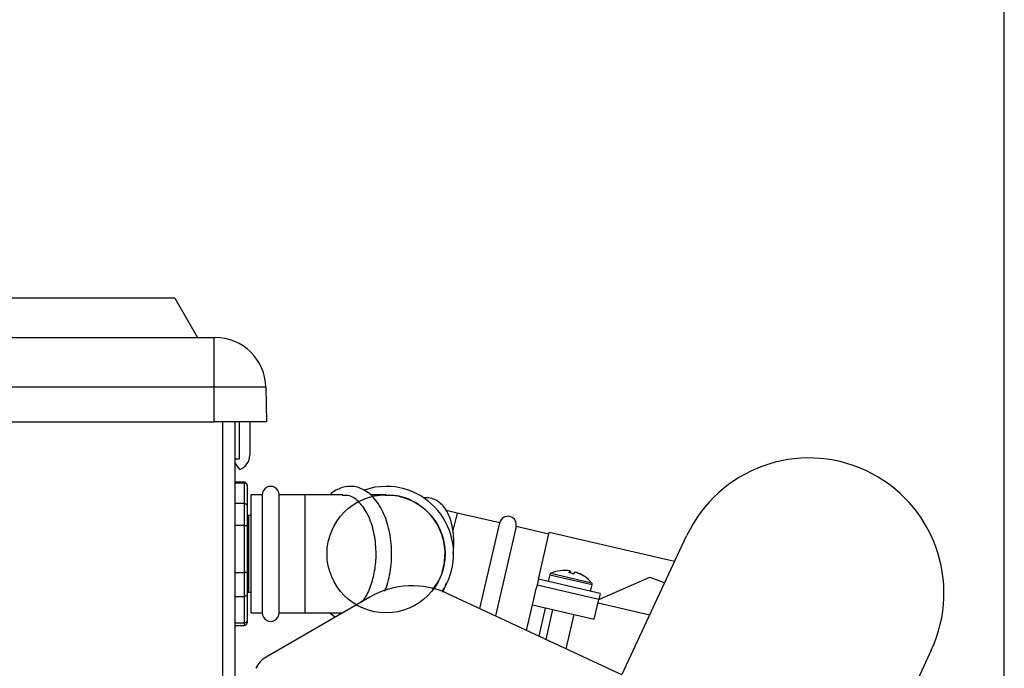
# Model space of a CAD drawing. Header units: inches. Extents: x 170 to 284, y 215 to 248.
# Tile 841 of 1056: x 236.28 to 236.526, y 225.521 to 225.683. Entities that reach past the tile are written whole.
import ezdxf

# ---------------------------------------------------------------- set-up
doc = ezdxf.new("R2010")
doc.units = ezdxf.units.IN
doc.header["$LTSCALE"] = 0.25
doc.header["$MEASUREMENT"] = 0
doc.layers.add('ANNOTATIONS', color=1, linetype='Continuous')
doc.layers.add('RH FRONT OF HOOD', color=7, linetype='Continuous')
doc.styles.add('ARIAL', font='arial.ttf', dxfattribs={"height": 0.09375})
doc.dimstyles.new('STANDARD$0', dxfattribs={"dimtxt": 0.09375, "dimasz": 0.09375, "dimexe": 0.03125, "dimexo": 0.046875, "dimgap": 0.09, "dimtad": 0, "dimtih": 1, "dimtoh": 1, "dimdec": 4, "dimzin": 0, "dimdsep": 46, "dimtxsty": 'ARIAL', "dimcen": 0.09, "dimadec": 0, "dimazin": 0, "dimtfac": 1, "dimtdec": 4, "dimtofl": 0, "dimtmove": 0, "dimatfit": 1, "dimfxl": 1, "dimtolj": 1, "dimtzin": 0, "dimarcsym": 0})

# ---------------------------------------------------------------- blocks, each defined once
blk = doc.blocks.new('*D83')
at = {"layer": 'ANNOTATIONS', "color": 0, "lineweight": -2, "transparency": 16777216}
for p, q in [((235.2910738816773, 225.6576941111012), (235.2910738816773, 226.3915711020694)), ((236.5255283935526, 225.4495179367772), (236.5255283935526, 226.3915711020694)), ((235.3848238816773, 226.3603211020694), (235.5980270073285, 226.3603211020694)), ((236.4317783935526, 226.3603211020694), (236.2185752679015, 226.3603211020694))]:
    blk.add_line(p, q, dxfattribs=at)
at = {"layer": 'ANNOTATIONS', "color": 0, "transparency": 16777216}
for points in [[(235.3848238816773, 226.3759461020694), (235.3848238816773, 226.3446961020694), (235.2910738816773, 226.3603211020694)], [(236.4317783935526, 226.3759461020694), (236.4317783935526, 226.3446961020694), (236.5255283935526, 226.3603211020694)]]:
    blk.add_solid(points, dxfattribs=at)
at = {"layer": 'defpoints', "color": 0, "transparency": 16777216}
for p in [(236.5255283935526, 226.3603211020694), (235.2910738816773, 225.6108191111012), (236.5255283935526, 225.4026429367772)]:
    blk.add_point(p, dxfattribs=at)
at = {"layer": 'ANNOTATIONS', "color": 0, "transparency": 16777216, "insert": (235.908301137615, 226.3603211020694), "char_height": 0.09375, "attachment_point": 5, "style": 'ARIAL'}
blk.add_mtext('\\A1;DIM "A"', dxfattribs=at)
blk = doc.blocks.new('*D84')
at = {"layer": 'ANNOTATIONS', "color": 0, "lineweight": -2, "transparency": 16777216}
for p, q in [((235.2910738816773, 225.6576941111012), (235.2910738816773, 226.0615542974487)), ((236.1899014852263, 225.2816237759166), (236.1899014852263, 226.0615542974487)), ((235.1973238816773, 226.0303042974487), (235.1035738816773, 226.0303042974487)), ((236.2836514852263, 226.0303042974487), (236.3774014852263, 226.0303042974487))]:
    blk.add_line(p, q, dxfattribs=at)
at = {"layer": 'ANNOTATIONS', "color": 0, "transparency": 16777216}
for points in [[(235.1973238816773, 226.0459292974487), (235.1973238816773, 226.0146792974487), (235.2910738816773, 226.0303042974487)], [(236.2836514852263, 226.0459292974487), (236.2836514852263, 226.0146792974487), (236.1899014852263, 226.0303042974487)]]:
    blk.add_solid(points, dxfattribs=at)
at = {"layer": 'defpoints', "color": 0, "transparency": 16777216}
for p in [(236.1899014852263, 226.0303042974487), (235.2910738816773, 225.6108191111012), (236.1899014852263, 225.2347487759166)]:
    blk.add_point(p, dxfattribs=at)
at = {"layer": 'ANNOTATIONS', "color": 0, "transparency": 16777216, "insert": (234.6019627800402, 226.0303042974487), "char_height": 0.09375, "attachment_point": 5, "style": 'ARIAL'}
blk.add_mtext('\\A1;PROJECTION', dxfattribs=at)

msp = doc.modelspace()

# ---------------------------------------------------------------- linework, layer by layer
at = {"layer": 'RH FRONT OF HOOD'}
for p, q in [((236.3182351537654, 225.6137733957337), (235.7899440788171, 225.6137733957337)), ((236.3182351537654, 225.6137733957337), (236.3239296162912, 225.6039102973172)), ((235.7800333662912, 225.6039102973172), (236.3281458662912, 225.6039102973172)), ((236.3281458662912, 225.5914822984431), (236.3281458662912, 225.6039102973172)), ((236.3281458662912, 225.6039102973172), (236.3283647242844, 225.6039102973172)), ((236.3281458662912, 225.5914822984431), (236.2606858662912, 225.5914822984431)), ((236.3281458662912, 225.5828290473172), (236.3281458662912, 225.5914822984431)), ((236.3410115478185, 225.5914822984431), (236.3281458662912, 225.5914822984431)), ((236.3410115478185, 225.5914822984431), (236.3411625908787, 225.5828290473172)), ((236.2563604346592, 225.5828290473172), (236.3281458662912, 225.5828290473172)), ((236.3411625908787, 225.5828290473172), (236.3281458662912, 225.5828290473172)), ((236.3302539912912, 225.5079061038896), (236.3302539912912, 225.5828290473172)), ((236.3332829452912, 225.5828290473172), (236.3332829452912, 225.5102645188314)), ((236.3344634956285, 225.573628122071), (236.3344634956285, 225.5828290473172)), ((236.3369932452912, 225.5828290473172), (236.3369932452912, 225.5744736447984)), ((236.3332829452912, 225.573628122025), (236.3344634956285, 225.573628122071)), ((236.3344762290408, 225.5709604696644), (236.3332829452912, 225.5726646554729)), ((236.3356440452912, 225.567732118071), (236.3332829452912, 225.567732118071)), ((236.3332829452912, 225.5676167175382), (236.3356440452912, 225.5676167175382)), ((236.3356440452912, 225.5676167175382), (236.3356440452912, 225.567732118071)), ((236.3356440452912, 225.5624399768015), (236.3356440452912, 225.5676167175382)), ((236.3363186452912, 225.567057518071), (236.3363186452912, 225.5670382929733)), ((236.3363186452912, 225.5669590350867), (236.3363186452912, 225.5618838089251)), ((236.3401132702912, 225.564612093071), (236.3373305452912, 225.564612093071)), ((236.3373305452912, 225.535098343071), (236.3373305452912, 225.564612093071)), ((236.3401132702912, 225.564612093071), (236.3401132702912, 225.535098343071)), ((236.3508225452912, 225.564612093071), (236.3443295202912, 225.564612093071)), ((236.3443295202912, 225.549855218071), (236.3443295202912, 225.564612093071)), ((236.3602805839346, 225.564612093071), (236.3508225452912, 225.564612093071)), ((236.3508225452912, 225.535098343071), (236.3508225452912, 225.564612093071)), ((236.371014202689, 225.564612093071), (236.3672278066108, 225.564612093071)), ((236.3356440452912, 225.5624399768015), (236.3332829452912, 225.5624399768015)), ((236.3356440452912, 225.5569796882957), (236.3356440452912, 225.5624399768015)), ((236.3363186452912, 225.5618838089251), (236.3363186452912, 225.5568152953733)), ((236.3373305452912, 225.559468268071), (236.3366559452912, 225.559468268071)), ((236.3366559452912, 225.559468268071), (236.3366559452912, 225.5585039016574)), ((236.3887812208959, 225.5600593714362), (236.3860749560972, 225.5606841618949)), ((236.3887812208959, 225.5600593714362), (236.3877717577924, 225.5556869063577)), ((236.3994395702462, 225.5575986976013), (236.3887812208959, 225.5600593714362)), ((236.3332829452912, 225.5569796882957), (236.3356440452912, 225.5569796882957)), ((236.3356440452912, 225.5451518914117), (236.3356440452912, 225.5569796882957)), ((236.3363186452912, 225.5568152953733), (236.3363186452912, 225.5452194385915)), ((236.3366559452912, 225.5585039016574), (236.3366559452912, 225.540242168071)), ((236.3944920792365, 225.5361687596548), (236.3994395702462, 225.5575986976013)), ((236.4035477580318, 225.5566502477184), (236.3983986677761, 225.5343470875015)), ((236.4117213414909, 225.5547632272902), (236.4035477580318, 225.5566502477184)), ((236.4091191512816, 225.5434919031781), (236.411812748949, 225.5551591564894)), ((236.4431608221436, 225.5479218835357), (236.411812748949, 225.5551591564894)), ((236.4300600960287, 225.5198272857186), (236.4461459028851, 225.554323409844)), ((236.3443295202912, 225.535098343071), (236.3443295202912, 225.549855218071)), ((236.3356440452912, 225.5451518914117), (236.3332829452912, 225.5451518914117)), ((236.3356440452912, 225.5392181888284), (236.3356440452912, 225.5451518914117)), ((236.3363186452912, 225.5452194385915), (236.3363186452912, 225.5397114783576)), ((236.4119482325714, 225.5446501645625), (236.4115511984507, 225.5429304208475)), ((236.4119482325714, 225.5446501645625), (236.416730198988, 225.5435461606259)), ((236.41224217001, 225.5450015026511), (236.416841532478, 225.5439396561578)), ((236.4169726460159, 225.5456049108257), (236.4169074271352, 225.5451088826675)), ((236.4170285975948, 225.5450850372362), (236.4171014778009, 225.5455751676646)), ((236.4184335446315, 225.545267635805), (236.4184299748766, 225.5452569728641)), ((236.4087777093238, 225.5420129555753), (236.4085880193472, 225.5411913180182)), ((236.4087816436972, 225.5420120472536), (236.4085919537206, 225.5411904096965)), ((236.4091191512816, 225.5434919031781), (236.4087777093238, 225.5420129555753)), ((236.4087777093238, 225.5420129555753), (236.4087811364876, 225.5420121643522)), ((236.4242244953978, 225.5384467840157), (236.4087816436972, 225.5420120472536)), ((236.4245659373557, 225.5399257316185), (236.4091191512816, 225.5434919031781)), ((236.416730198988, 225.5435461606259), (236.4225309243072, 225.5422069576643)), ((236.416841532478, 225.5439396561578), (236.4224207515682, 225.5426515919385)), ((236.4221338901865, 225.5404872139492), (236.4225309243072, 225.5422069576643)), ((236.4242244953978, 225.5384467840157), (236.4369290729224, 225.5439949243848)), ((236.4369290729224, 225.5439949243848), (236.4406948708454, 225.542633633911)), ((236.3363186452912, 225.5397114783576), (236.3363186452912, 225.5331908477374)), ((236.3366559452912, 225.540242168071), (236.3373305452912, 225.540242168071)), ((236.4299742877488, 225.5196231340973), (236.3864838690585, 225.539903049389)), ((236.4078795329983, 225.5381225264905), (236.4085880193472, 225.5411913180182)), ((236.4078795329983, 225.5381225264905), (236.4085919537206, 225.5411904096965)), ((236.4085919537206, 225.5411904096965), (236.4085880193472, 225.5411913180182)), ((236.4245659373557, 225.5399257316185), (236.4242244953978, 225.5384467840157)), ((236.3332829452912, 225.5392181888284), (236.3356440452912, 225.5392181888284)), ((236.3356440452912, 225.5325671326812), (236.3356440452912, 225.5392181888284)), ((236.3670339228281, 225.539053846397), (236.341081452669, 225.5240701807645)), ((236.4061711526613, 225.5307227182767), (236.4076395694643, 225.5370831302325)), ((236.4076395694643, 225.5370831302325), (236.4078795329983, 225.5381225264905)), ((236.4076395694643, 225.5370831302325), (236.4230863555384, 225.5335169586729)), ((236.4230863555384, 225.5335169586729), (236.4242244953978, 225.5384467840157)), ((236.4240348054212, 225.5376251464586), (236.4369671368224, 225.5346394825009)), ((236.3373305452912, 225.535098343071), (236.3401132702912, 225.535098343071)), ((236.3443295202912, 225.535098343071), (236.3508225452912, 225.535098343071)), ((236.3508225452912, 225.535098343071), (236.3602787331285, 225.535098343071)), ((236.3570437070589, 225.535098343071), (236.3583985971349, 225.5340682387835)), ((236.409296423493, 225.5292653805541), (236.4109261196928, 225.5363243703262)), ((236.412667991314, 225.5359222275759), (236.4109528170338, 225.5284929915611)), ((236.4160782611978, 225.526102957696), (236.4180579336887, 225.5346778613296)), ((236.3356440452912, 225.5325671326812), (236.3332829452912, 225.5325671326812)), ((236.3356440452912, 225.531978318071), (236.3356440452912, 225.5325671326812)), ((236.3363186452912, 225.5331908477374), (236.3363186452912, 225.532652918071)), ((236.3332829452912, 225.531978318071), (236.3356440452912, 225.531978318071)), ((236.5072854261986, 225.525813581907), (236.4911996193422, 225.4913174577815))]:
    msp.add_line(p, q, dxfattribs=at)
at = {"layer": 'RH FRONT OF HOOD', "flags": 128}
for points in [[(236.3710605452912, 225.566720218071), (236.3682103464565, 225.566477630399), (236.365545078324, 225.5657928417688)], [(236.4177489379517, 225.5449217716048), (236.4178792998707, 225.5448925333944), (236.4179367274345, 225.5448791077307)]]:
    msp.add_lwpolyline(points, dxfattribs=at)
at = {"layer": 'RH FRONT OF HOOD'}
msp.add_circle((236.3710605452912, 225.549855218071), 0.01475687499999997, dxfattribs=at)
for centre, radius, start, end in [((236.3283647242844, 225.5912615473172), 0.01264875, 1.000000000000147, 90), ((236.3332829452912, 225.574473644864), 0.003710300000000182, 288.7605498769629, 359.9999989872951), ((236.4767156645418, 225.5400684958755), 0.03373000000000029, 335.0000000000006, 155.0000000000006), ((236.3356440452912, 225.567057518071), 0.0006745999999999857, 9.770663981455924e-12, 90), ((236.3422213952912, 225.564612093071), 0.00210812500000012, 359.9999999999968, 180.0000000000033), ((236.3710605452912, 225.549855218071), 0.016865, 326.2828968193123, 90), ((236.3366559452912, 225.559805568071), 0.0003372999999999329, 179.9999999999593, 270), ((236.401493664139, 225.5571244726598), 0.002108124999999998, 346.9999999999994, 166.9999999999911), ((236.4124412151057, 225.5445363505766), 0.0005059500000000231, 113.1667612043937, 167.0000000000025), ((236.4157241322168, 225.5368644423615), 0.008850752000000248, 97.26133145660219, 113.1667612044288), ((236.4156704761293, 225.5369450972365), 0.008757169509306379, 81.44854321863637, 97.14464452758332), ((236.4146156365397, 225.5455826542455), 6.199016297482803e-05, 70.31129612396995, 123.6283488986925), ((236.4176388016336, 225.5448574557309), 0.00100122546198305, 131.708435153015, 163.0415333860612), ((236.4149108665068, 225.5346421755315), 0.01065539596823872, 73.56324233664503, 80.43675766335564), ((236.4160333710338, 225.5449895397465), 0.001218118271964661, 1.333422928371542, 28.73533905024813), ((236.4190079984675, 225.5443027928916), 0.001218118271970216, 125.2646609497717, 152.6665770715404), ((236.415649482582, 225.5368552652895), 0.008849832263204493, 56.95443170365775, 72.54049258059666), ((236.4158077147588, 225.5369134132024), 0.008757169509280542, 56.85535547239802, 72.55145678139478), ((236.4205155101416, 225.5441279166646), 0.0001510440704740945, 65.39312100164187, 105.4202199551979), ((236.4157241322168, 225.5368644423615), 0.008850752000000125, 40.83323879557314, 56.73866854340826), ((236.422037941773, 225.5423207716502), 0.0005059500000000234, 346.9999999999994, 40.83323879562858), ((236.3366559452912, 225.539904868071), 0.0003372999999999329, 90, 180.0000000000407), ((236.3775745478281, 225.5207969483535), 0.02108124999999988, 65.00000000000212, 120.0000000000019), ((236.3422213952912, 225.535098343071), 0.00210812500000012, 179.9999999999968, 4.885331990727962e-12), ((236.3356440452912, 225.532652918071), 0.0006746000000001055, 270, 359.9999999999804), ((236.3442520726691, 225.5185785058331), 0.006341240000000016, 120.0000000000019, 155.0000000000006)]:
    msp.add_arc(centre, radius, start, end, dxfattribs=at)
for points, knots in [([(236.3356440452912, 225.5676167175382), (236.3357190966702, 225.5676095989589), (236.3358691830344, 225.5675953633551), (236.3360692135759, 225.5674845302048), (236.336222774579, 225.5673209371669), (236.336302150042, 225.5671386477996), (236.3363183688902, 225.5670138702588), (236.3363186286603, 225.5669623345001), (236.3363186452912, 225.5669590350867)], [0, 0, 0, 0, 0.2108216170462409, 0.4215971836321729, 0.6336968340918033, 0.8486801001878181, 0.9903122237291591, 1, 1, 1, 1]), ([(236.3707270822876, 225.5404977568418), (236.3708727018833, 225.5408408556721), (236.3713277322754, 225.5419129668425), (236.3718514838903, 225.5439434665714), (236.3722948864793, 225.5465042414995), (236.3724810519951, 225.5491552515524), (236.3724229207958, 225.5518183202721), (236.3721174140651, 225.5544359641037), (236.3715697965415, 225.5569469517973), (236.3707861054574, 225.5592943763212), (236.3697734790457, 225.5614239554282), (236.3685398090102, 225.5632808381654), (236.3670999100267, 225.564803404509), (236.3655400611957, 225.5658880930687), (236.363882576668, 225.5665548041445), (236.3622000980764, 225.5667922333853), (236.3604975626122, 225.5665993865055), (236.3589015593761, 225.5659801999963), (236.3577494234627, 225.5653008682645), (236.3571875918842, 225.5647378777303), (236.3570620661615, 225.564612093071)], [0, 0, 0, 0, 0.02894110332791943, 0.0904348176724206, 0.1517001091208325, 0.2128003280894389, 0.2738502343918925, 0.3349706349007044, 0.3962673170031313, 0.4578853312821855, 0.51995870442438, 0.5825460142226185, 0.6453680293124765, 0.7073460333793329, 0.7608888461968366, 0.818007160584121, 0.8733217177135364, 0.9281498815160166, 0.9839470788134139, 1, 1, 1, 1]), ([(236.367365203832, 225.5422158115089), (236.3677200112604, 225.54349696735), (236.3684296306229, 225.5460592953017), (236.368673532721, 225.5506218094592), (236.3681411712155, 225.5553169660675), (236.3666887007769, 225.5596563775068), (236.3645227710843, 225.5628208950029), (236.3622263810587, 225.564536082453), (236.3607339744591, 225.564445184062), (236.3601693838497, 225.5644107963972)], [0, 0, 0, 0, 0.1359450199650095, 0.2718917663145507, 0.429698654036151, 0.5875184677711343, 0.7454687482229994, 0.9037085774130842, 0.9999999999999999, 0.9999999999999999, 0.9999999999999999, 0.9999999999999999]), ([(236.3826650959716, 225.541033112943), (236.3830188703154, 225.5414284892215), (236.3843233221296, 225.5428863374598), (236.3854858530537, 225.5461630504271), (236.3860274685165, 225.5506468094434), (236.3850227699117, 225.5553675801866), (236.3824144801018, 225.5596970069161), (236.3785174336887, 225.5628493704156), (236.3744415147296, 225.5645408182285), (236.3718152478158, 225.5644430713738), (236.3708511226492, 225.564407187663)], [0, 0, 0, 0, 0.04834792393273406, 0.1782705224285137, 0.3081937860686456, 0.4591690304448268, 0.6101496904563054, 0.7611818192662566, 0.9123277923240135, 1, 1, 1, 1]), ([(236.3356440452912, 225.5624399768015), (236.3357190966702, 225.5624339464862), (236.3358691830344, 225.562421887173), (236.3360692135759, 225.562328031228), (236.336222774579, 225.5621895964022), (236.336302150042, 225.5620354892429), (236.3363183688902, 225.5619301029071), (236.3363186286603, 225.561886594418), (236.3363186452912, 225.5618838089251)], [0, 0, 0, 0, 0.2108216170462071, 0.4215971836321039, 0.6336968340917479, 0.8486801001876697, 0.9903122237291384, 1, 1, 1, 1]), ([(236.3877982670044, 225.5497747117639), (236.3878484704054, 225.5502046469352), (236.3879971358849, 225.5514777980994), (236.3879945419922, 225.5535262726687), (236.3877959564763, 225.5558546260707), (236.3873361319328, 225.5580066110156), (236.3866154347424, 225.559936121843), (236.3856597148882, 225.5615012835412), (236.3845143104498, 225.562676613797), (236.3832161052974, 225.5634744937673), (236.3817800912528, 225.5639097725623), (236.3807846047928, 225.5638499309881), (236.3803086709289, 225.5638213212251)], [0, 0, 0, 0, 0.05641497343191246, 0.1670595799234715, 0.2785806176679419, 0.3914297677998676, 0.5059656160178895, 0.621556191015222, 0.7188263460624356, 0.8110499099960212, 0.9096645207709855, 1, 1, 1, 1]), ([(236.3356440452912, 225.5569796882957), (236.3357190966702, 225.5569779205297), (236.3358691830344, 225.5569743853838), (236.3360692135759, 225.5569468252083), (236.336222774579, 225.556906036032), (236.336302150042, 225.5568604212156), (236.3363183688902, 225.5568290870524), (236.3363186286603, 225.5568161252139), (236.3363186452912, 225.5568152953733)], [0, 0, 0, 0, 0.2108216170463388, 0.4215971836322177, 0.6336968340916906, 0.8486801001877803, 0.9903122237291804, 1, 1, 1, 1]), ([(236.3363186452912, 225.5452194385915), (236.3363186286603, 225.5452190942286), (236.3363183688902, 225.5452137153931), (236.336302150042, 225.5452007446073), (236.336222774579, 225.5451819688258), (236.3360692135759, 225.5451652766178), (236.3358691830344, 225.5451540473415), (236.3357190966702, 225.5451526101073), (236.3356440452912, 225.5451518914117)], [0, 0, 0, 0, 0.009687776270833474, 0.1513198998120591, 0.3663031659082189, 0.5784028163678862, 0.7891783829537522, 1, 1, 1, 1]), ([(236.3648767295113, 225.5378083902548), (236.3651825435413, 225.5381118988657), (236.3662226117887, 225.5391441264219), (236.3668923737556, 225.540944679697), (236.367365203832, 225.5422158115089)], [0, 0, 0, 0, 0.2940326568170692, 1, 1, 1, 1]), ([(236.3851827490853, 225.5402880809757), (236.3853327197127, 225.5405842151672), (236.3857027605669, 225.5413149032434), (236.3859856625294, 225.5421373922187), (236.3861539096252, 225.5426265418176)], [0, 0, 0, 0, 0.4052812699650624, 1, 1, 1, 1]), ([(236.3363186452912, 225.5397114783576), (236.3363186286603, 225.5397090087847), (236.3363183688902, 225.5396704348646), (236.336302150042, 225.539576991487), (236.336222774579, 225.5394403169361), (236.3360692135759, 225.5393175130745), (236.3358691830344, 225.5392342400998), (236.3357190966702, 225.5392235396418), (236.3356440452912, 225.5392181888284)], [0, 0, 0, 0, 0.009687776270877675, 0.1513198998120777, 0.3663031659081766, 0.578402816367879, 0.7891783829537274, 1, 1, 1, 1]), ([(236.3363186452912, 225.5331908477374), (236.3363186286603, 225.5331877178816), (236.3363183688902, 225.533138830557), (236.336302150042, 225.5330204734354), (236.336222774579, 225.5328475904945), (236.3360692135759, 225.5326924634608), (236.3358691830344, 225.5325873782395), (236.3357190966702, 225.532573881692), (236.3356440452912, 225.5325671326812)], [0, 0, 0, 0, 0.009687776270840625, 0.151319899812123, 0.3663031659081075, 0.5784028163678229, 0.7891783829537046, 1, 1, 1, 1])]:
    msp.add_open_spline(points, degree=3, knots=knots, dxfattribs=at)

# ---------------------------------------------------------------- dimensions: what is measured, and where the dimension line sits
at = {"layer": 'ANNOTATIONS'}
dim = msp.add_linear_dim(base=(236.5255283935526, 226.3603211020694), p1=(235.2910738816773, 225.6108191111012), p2=(236.5255283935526, 225.4026429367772), text='DIM "A"', dimstyle='STANDARD$0', dxfattribs=at)
dim.commit()
dim.dimension.update_dxf_attribs({"geometry": '*D83', "text_midpoint": (235.908301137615, 226.3603211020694)})
dim = msp.add_linear_dim(base=(236.1899014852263, 226.0303042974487), p1=(235.2910738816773, 225.6108191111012), p2=(236.1899014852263, 225.2347487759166), text='PROJECTION', dimstyle='STANDARD$0', dxfattribs=at)
dim.commit()
dim.dimension.update_dxf_attribs({"geometry": '*D84', "text_midpoint": (234.6019627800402, 226.0303042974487), "dimtype": 160})

doc.saveas('drawing.dxf')
